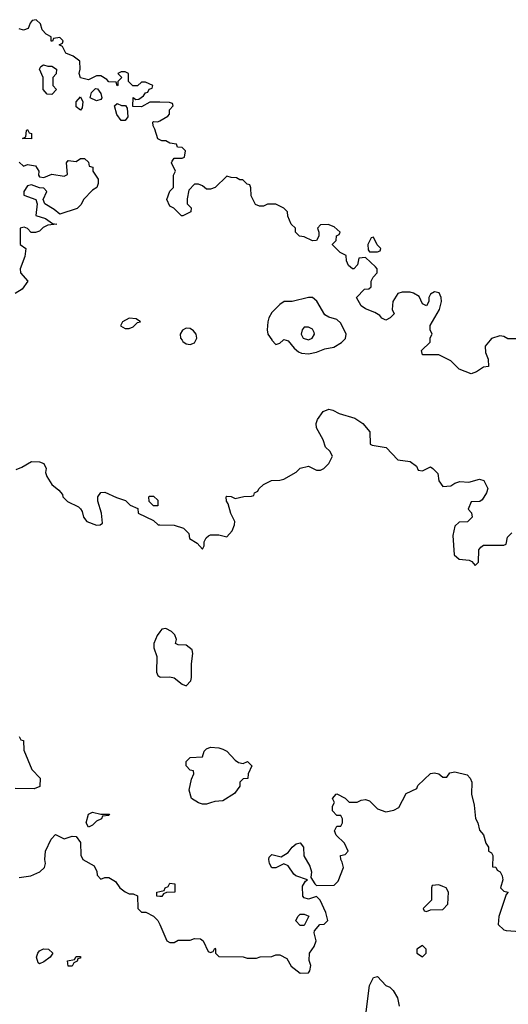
# Model space of a CAD drawing. Header units: inches. Extents: x 2380053 to 2584298, y 380219 to 546618.
# Tile 331 of 656: x 2539312 to 2541712, y 416739 to 421574. Entities that reach past the tile are written whole.
import ezdxf

# ---------------------------------------------------------------- set-up
doc = ezdxf.new("R2010")
doc.units = ezdxf.units.IN
doc.header["$MEASUREMENT"] = 0
for name, color, linetype in [('C5431', 7, 'Continuous'), ('C5432', 7, 'Continuous'), ('C5441', 7, 'Continuous'), ('C5442', 7, 'Continuous')]:
    doc.layers.add(name, color=color, linetype=linetype)

msp = doc.modelspace()

# ---------------------------------------------------------------- linework, layer by layer
at = {"layer": 'C5431', "color": 2}
for points, elevation in [([(2539294.6, 419365.4), (2539323.1, 419376.9), (2539370, 419404.7), (2539410, 419402), (2539430, 419394), (2539442, 419370), (2539438, 419350), (2539444.7, 419330), (2539470, 419292), (2539503.6, 419263.6), (2539522, 419242), (2539524.7, 419230), (2539547.5, 419207.5), (2539601, 419181), (2539611.1, 419171.1), (2539618.8, 419158.8), (2539624.7, 419130), (2539642, 419110), (2539690, 419092), (2539707.3, 419092.7), (2539718, 419102), (2539714, 419150), (2539695.3, 419210), (2539695.3, 419230), (2539710, 419252), (2539730, 419254), (2539787.1, 419227.1), (2539832, 419212), (2539854, 419190), (2539892.7, 419172.7), (2539894, 419150), (2539970, 419114), (2539992.7, 419092.7), (2540000, 419092.6)], 34), ([(2540000, 418567.4), (2539987.3, 418550), (2539970.8, 418510), (2539971, 418490), (2539986.4, 418446.4), (2539984.7, 418370), (2539990, 418354), (2540000, 418347.6)], 34), ([(2539310, 418054), (2539318, 418038), (2539330, 418034), (2539332.7, 417987.3), (2539371.1, 417891.1), (2539412, 417850), (2539411, 417809), (2539383.6, 417796.4), (2539290, 417798)], 30), ([(2539310, 417361), (2539366, 417370), (2539411.5, 417388.5), (2539434, 417410), (2539439, 417430), (2539435.3, 417450), (2539438, 417490), (2539466, 417550), (2539487.3, 417572.7), (2539530, 417552), (2539570, 417564.7), (2539590, 417562), (2539610, 417534), (2539611.6, 417471.6), (2539622, 417450), (2539678, 417418), (2539691.6, 417391.6), (2539692.7, 417372.7), (2539710, 417354), (2539730, 417362), (2539750, 417362), (2539782, 417342), (2539804.7, 417310), (2539830, 417291.3), (2539850, 417282), (2539870, 417282), (2539891.1, 417271.1), (2539892, 417210), (2539910, 417192), (2539931.1, 417191.1), (2539970, 417172), (2539991, 417151), (2540000, 417129.9)], 30), ([(2540000, 417268.8), (2539986, 417270), (2539986, 417290), (2540000, 417293.1)], 30)]:
    msp.add_lwpolyline(points, dxfattribs=dict(at, elevation=elevation))
for points, elevation in [([(2539970, 419186), (2539947.3, 419207.3), (2539946, 419230), (2539950, 419234), (2539970, 419234), (2539990, 419214), (2539990, 419186)], 34), ([(2539710, 417672), (2539752.7, 417672.7), (2539750, 417666), (2539718, 417662), (2539714, 417650), (2539690, 417638), (2539670, 417618), (2539650, 417608), (2539638, 417630), (2539650, 417672), (2539670, 417682)], 30), ([(2539410, 416938), (2539402, 416942), (2539394, 416970), (2539401.2, 416990), (2539410, 417001), (2539429.4, 417010.6), (2539454, 417010), (2539474, 416990), (2539462, 416970), (2539430, 416948)], 26), ([(2539550, 416926), (2539547.3, 416952.7), (2539582, 416958), (2539590, 416974), (2539610, 416974), (2539610, 416966), (2539598, 416962), (2539594, 416950), (2539578, 416942), (2539570, 416926)], 26)]:
    msp.add_lwpolyline(points, close=True, dxfattribs=dict(at, elevation=elevation))
at = {"layer": 'C5432', "color": 2, "elevation": 34}
for points in [[(2540000, 421167.9), (2539951.6, 421168.4), (2539910, 421146), (2539867.3, 421147.3), (2539868.7, 421191.3), (2539882, 421182), (2539896.4, 421183.6), (2539920.4, 421199.6), (2539930, 421214), (2539942, 421218), (2539947.3, 421232.7), (2539962, 421238), (2539966, 421250), (2539930, 421266), (2539910, 421266), (2539891.3, 421248.7), (2539868.4, 421248.4), (2539846, 421270), (2539846, 421310), (2539830, 421318), (2539810, 421318), (2539794, 421310), (2539814, 421290), (2539794, 421270), (2539794, 421250), (2539790, 421248), (2539786, 421266), (2539750, 421268.7), (2539740.4, 421280.4), (2539710, 421298), (2539690, 421298), (2539650, 421278), (2539610, 421288), (2539604, 421310), (2539608.7, 421330), (2539608, 421370), (2539574, 421394), (2539538, 421410), (2539522, 421442), (2539506, 421450), (2539522, 421458), (2539526, 421470), (2539510, 421486), (2539478, 421482), (2539472.7, 421467.3), (2539467.3, 421467.3), (2539466, 421490), (2539442, 421502), (2539423.1, 421523.1), (2539413.6, 421553.6), (2539393.6, 421573.6), (2539374, 421570), (2539363.6, 421556.4), (2539354, 421530), (2539330, 421522), (2539309.3, 421529.3)], [(2540000, 420983.3), (2539990, 420988.7), (2539976.4, 421036.4), (2539967.3, 421052.7), (2539966, 421070), (2539970, 421074), (2539990, 421072), (2540000, 421077.5)], [(2539310, 420874), (2539330, 420854), (2539350, 420862), (2539390, 420856), (2539406, 420830), (2539404.7, 420810), (2539410, 420802), (2539430, 420798), (2539470, 420814.8), (2539530, 420806), (2539547.3, 420812.7), (2539542, 420870), (2539550, 420882), (2539590, 420878), (2539610, 420891.3), (2539630, 420892), (2539650, 420874), (2539654, 420854), (2539671.3, 420850), (2539672, 420830), (2539698, 420790), (2539698, 420770), (2539691.3, 420750), (2539670, 420737.2), (2539624.7, 420690), (2539614, 420666), (2539594, 420646), (2539510, 420618), (2539482, 420642), (2539435.3, 420670), (2539428, 420690), (2539446, 420730), (2539430, 420746), (2539410, 420748), (2539370, 420762), (2539350, 420758), (2539332, 420730), (2539332.7, 420712.7), (2539392, 420690), (2539398, 420670), (2539392, 420612), (2539438, 420598), (2539472.7, 420572.7), (2539494, 420570), (2539450, 420565.2), (2539427.3, 420552.7), (2539410, 420535.3), (2539390, 420528.7), (2539369, 420529), (2539350, 420548), (2539334.6, 420554.6), (2539314, 420550), (2539314, 420470), (2539342, 420450), (2539338, 420410), (2539314.8, 420350), (2539316, 420330), (2539352, 420290), (2539324.7, 420250), (2539290, 420228.7)]]:
    msp.add_lwpolyline(points, dxfattribs=at)
at = {"layer": 'C5432', "color": 2}
for points, elevation in [([(2539450, 421344.7), (2539470, 421344.7), (2539492, 421330), (2539491.6, 421308.4), (2539474, 421290), (2539474, 421250), (2539492, 421230), (2539470, 421206), (2539447.3, 421207.3), (2539428, 421230), (2539428, 421290), (2539408.7, 421331.3), (2539416.4, 421343.6), (2539428.7, 421351.3)], 34), ([(2539690, 421175.3), (2539658, 421190), (2539664, 421216), (2539684, 421236), (2539694.4, 421234.4), (2539710.8, 421210.8), (2539714.8, 421190), (2539710, 421182)], 34), ([(2539610, 421128.7), (2539590, 421146), (2539588.7, 421170), (2539610, 421194), (2539622, 421170), (2539619.6, 421140.4)], 34), ([(2539810, 421078), (2539788.7, 421108.7), (2539778, 421150), (2539790, 421162), (2539812.7, 421152.7), (2539832, 421152), (2539839.6, 421139.6), (2539843.6, 421096.4), (2539830, 421078)], 34), ([(2539370, 420988), (2539326, 420990), (2539342, 420998), (2539346, 421030), (2539350, 421034), (2539358, 421018), (2539370, 421014)], 34), ([(2539850, 420107.3), (2539816.3, 420090), (2539807.7, 420070), (2539830, 420056.4), (2539850, 420056.4), (2539870, 420066), (2539890, 420086), (2539906, 420090), (2539884, 420104)], 38)]:
    msp.add_lwpolyline(points, close=True, dxfattribs=dict(at, elevation=elevation))
at = {"layer": 'C5441', "color": 2}
for points, elevation in [([(2540109.3, 420000), (2540113.8, 419993.8), (2540130, 419982.3), (2540150, 419979.1), (2540170, 419986.4), (2540177, 420000)], 38), ([(2540550.9, 420000), (2540570, 419978), (2540590, 419984.7), (2540606.9, 420000)], 38), ([(2540620.2, 420000), (2540630, 419997.3), (2540660.9, 419960.9), (2540682, 419942), (2540696.1, 419936.1), (2540730, 419932.2), (2540770, 419941.6), (2540810, 419958), (2540854.2, 419965.8), (2540891.9, 419988.1), (2540903.8, 420000)], 38), ([(2541623.3, 420000), (2541598, 419970), (2541599.6, 419939.6), (2541612.7, 419907.3), (2541614, 419870), (2541590, 419868), (2541555.3, 419844.7), (2541530, 419835.3), (2541470, 419858), (2541430, 419898), (2541370, 419928), (2541290, 419928), (2541286, 419950), (2541328, 419990), (2541328.4, 420000)], 34), ([(2540000, 419092.6), (2540070, 419092), (2540116, 419076), (2540142, 419050), (2540146.8, 419026.8), (2540183.6, 419003.6), (2540210, 418974), (2540218, 418990), (2540218, 419010), (2540228, 419030), (2540240.2, 419039.8), (2540250, 419044.7), (2540290, 419044.7), (2540330, 419034), (2540356.4, 419063.6), (2540367.3, 419092.7), (2540368, 419110), (2540348.7, 419148.7), (2540336.4, 419196.4), (2540328, 419210), (2540326, 419230), (2540330, 419234), (2540350, 419232), (2540370, 419222), (2540412.7, 419232.7), (2540450, 419234), (2540462, 419238), (2540466, 419250), (2540482, 419258), (2540486, 419270), (2540510, 419292), (2540548.4, 419311.6), (2540590, 419312), (2540610, 419318), (2540670, 419352), (2540690, 419371.3), (2540730, 419382), (2540770, 419362), (2540790, 419362), (2540806, 419370), (2540830, 419394), (2540848, 419430), (2540834.6, 419454.6), (2540814.6, 419474.6), (2540802, 419510), (2540769.3, 419569.3), (2540769, 419590), (2540775.3, 419610), (2540802, 419650), (2540830, 419661), (2540850, 419656), (2540880.5, 419640.5), (2540957.5, 419617.5), (2540998, 419590), (2541031.3, 419550), (2541034, 419490), (2541043.6, 419483.6), (2541112.7, 419472.7), (2541170, 419412), (2541230, 419404.7), (2541261, 419381), (2541270, 419362), (2541290, 419358), (2541330, 419378), (2541342, 419370), (2541365.4, 419345.4), (2541371.3, 419310), (2541390, 419282), (2541430, 419284.7), (2541450, 419298), (2541474.6, 419305.4), (2541518, 419302), (2541570, 419318), (2541591.1, 419311.1), (2541611.1, 419271.1), (2541604.7, 419250), (2541583.6, 419216.4), (2541571.6, 419208.4), (2541530, 419206), (2541514, 419170), (2541531.6, 419151.6), (2541534, 419130), (2541511.6, 419108.4), (2541470, 419106), (2541450, 419086), (2541439.8, 419040.2), (2541446.4, 418946.4), (2541470, 418924.7), (2541519.6, 418919.6), (2541532.7, 418912.7), (2541550, 418894), (2541566, 418910), (2541568, 418970), (2541576.4, 418983.6), (2541590, 418994), (2541690, 418994), (2541702, 418998), (2541707.3, 419032.7), (2541730, 419054)], 34), ([(2540000, 418347.6), (2540004.7, 418344.7), (2540050, 418347.3), (2540070, 418342), (2540110, 418311), (2540130, 418302), (2540153.2, 418326.8), (2540156.5, 418343.5), (2540155.1, 418410), (2540162, 418462), (2540159, 418479), (2540130, 418502), (2540090, 418504), (2540078, 418510), (2540082, 418530), (2540073.8, 418553.8), (2540057.2, 418570), (2540030, 418583.7), (2540010, 418581.2), (2540000, 418567.4)], 34), ([(2540000, 417129.9), (2540034, 417050), (2540050, 417042), (2540070, 417042), (2540090, 417054), (2540150, 417054), (2540170, 417062), (2540199.6, 417059.6), (2540214, 417050), (2540238, 416998), (2540250, 416994), (2540262, 416998), (2540270, 417014), (2540274, 417010), (2540274, 416990), (2540290, 416974), (2540410, 416972), (2540430, 416964.7), (2540475.3, 416964.7), (2540492.7, 416972.7), (2540550, 416974), (2540570, 416982), (2540590, 416982), (2540623.6, 416963.6), (2540645.4, 416925.4), (2540690, 416892), (2540730, 416894), (2540736.4, 416903.6), (2540742, 416930), (2540734.6, 416954.6), (2540735.3, 416990), (2540758, 417022), (2540768, 417050), (2540758, 417090), (2540760.4, 417099.6), (2540786, 417130), (2540807.3, 417132.7), (2540826, 417150), (2540815.3, 417190), (2540788, 417250), (2540770, 417268), (2540730, 417255.3), (2540710, 417262), (2540702, 417270), (2540701.2, 417318.8), (2540716.4, 417343.6), (2540726, 417350), (2540669.1, 417369.1), (2540658, 417378), (2540630, 417418), (2540610, 417428), (2540570, 417408.7), (2540550, 417408.7), (2540539, 417430), (2540535.3, 417450), (2540538, 417462), (2540550, 417474), (2540596.4, 417463.6), (2540630, 417484.7), (2540649.6, 417510.4), (2540670, 417526), (2540690, 417531.3), (2540706, 417510), (2540707.5, 417467.5), (2540736.8, 417416.8), (2540744.7, 417390), (2540742, 417362), (2540762, 417330), (2540770, 417322), (2540856.4, 417323.6), (2540876.4, 417343.6), (2540902, 417410), (2540896.4, 417436.4), (2540888.7, 417450), (2540888, 417470), (2540910, 417474), (2540926, 417490), (2540908, 417530), (2540866, 417570), (2540858, 417590), (2540870, 417614), (2540890, 417614), (2540898, 417630), (2540898, 417650), (2540890, 417666), (2540870, 417666), (2540848.9, 417688.9), (2540848.7, 417711.3), (2540858, 417730), (2540848, 417750), (2540866, 417770), (2540870, 417772), (2540910.9, 417750.9), (2540930, 417732), (2540970, 417732), (2540990, 417742), (2541010, 417744.7), (2541030, 417738), (2541070, 417698), (2541110, 417684.7), (2541150, 417692), (2541174.6, 417705.4), (2541210, 417774), (2541262, 417798), (2541267.3, 417812.7), (2541330, 417872), (2541350, 417876), (2541371.1, 417871.1), (2541390, 417854), (2541410, 417854), (2541424.7, 417875.3), (2541450, 417881), (2541510, 417864.9), (2541524.9, 417850), (2541533, 417830), (2541530.7, 417770.7), (2541543.6, 417716.4), (2541551.6, 417651.6), (2541562, 417630), (2541570, 417594), (2541590.7, 417570.7), (2541602, 417530), (2541614, 417510), (2541614, 417490), (2541630, 417482), (2541636, 417470), (2541634, 417414), (2541650, 417412), (2541658, 417398), (2541671.3, 417390), (2541681, 417370), (2541684.7, 417350), (2541674, 417310), (2541690, 417294), (2541712, 417290), (2541702, 417278), (2541664.7, 417170), (2541662, 417130), (2541690, 417104.7), (2541700.7, 417100.7), (2541770, 417097.1)], 30), ([(2540000, 417293.1), (2540022, 417298), (2540026, 417310), (2540042, 417318), (2540050, 417334), (2540074, 417330), (2540074, 417290), (2540032.7, 417287.3), (2540018, 417282), (2540010, 417268), (2540000, 417268.8)], 30), ([(2541002, 416610), (2541029.6, 416830.4), (2541050, 416871), (2541070, 416876), (2541110, 416831), (2541130, 416822.8), (2541146.6, 416806.6), (2541168, 416770), (2541175.5, 416730)], 26)]:
    msp.add_lwpolyline(points, dxfattribs=dict(at, elevation=elevation))
at = {"layer": 'C5441', "color": 2, "elevation": 30}
for points in [[(2540410, 417922), (2540431.6, 417931.6), (2540452, 417910), (2540434, 417870), (2540432.7, 417847.3), (2540410, 417846), (2540394, 417830), (2540394, 417810), (2540366.4, 417773.6), (2540310, 417738), (2540270, 417735.3), (2540250, 417728.7), (2540230, 417722), (2540210, 417722), (2540190, 417728.7), (2540155.3, 417750), (2540145.2, 417790), (2540155.3, 417844.7), (2540168, 417870), (2540166, 417886), (2540150, 417888), (2540129.2, 417910), (2540129.6, 417930.4), (2540150, 417951.3), (2540210, 417954), (2540218, 417982), (2540230, 417994), (2540250, 418002), (2540290, 417998), (2540310, 417991.3), (2540330, 417981), (2540370, 417938), (2540386.4, 417926.4)], [(2541370, 417326), (2541338, 417322), (2541334, 417310), (2541334, 417250), (2541294, 417210), (2541298, 417198), (2541310, 417194), (2541330, 417202), (2541390, 417204.7), (2541415.3, 417230), (2541418, 417290), (2541406, 417310), (2541390, 417318)], [(2540690, 417126), (2540668.4, 417148.4), (2540678, 417170), (2540690, 417182), (2540710, 417182), (2540731.6, 417171.6), (2540710, 417126)], [(2541290, 417028), (2541262, 417010), (2541262, 416990), (2541290, 416972), (2541308, 416990), (2541308, 417010)]]:
    msp.add_lwpolyline(points, close=True, dxfattribs=at)
at = {"layer": 'C5442', "color": 2}
for points, elevation in [([(2540000, 421077.5), (2540040.4, 421099.6), (2540048, 421110), (2540048.4, 421131.6), (2540066, 421150), (2540062, 421162), (2540047.3, 421167.3), (2540000, 421167.9)], 34), ([(2541328.4, 420000), (2541328.9, 420011.1), (2541338, 420030), (2541328, 420050), (2541328, 420072), (2541373.2, 420150), (2541384, 420190), (2541382, 420210), (2541372.9, 420232.9), (2541350, 420238), (2541330, 420226), (2541322, 420210), (2541322, 420190), (2541310, 420168), (2541290, 420178), (2541274.6, 420214.6), (2541246, 420230), (2541230, 420235.3), (2541190, 420235.3), (2541170, 420228.7), (2541144.7, 420190), (2541142, 420150), (2541151, 420129), (2541130.9, 420109.1), (2541110, 420098), (2541090, 420108), (2541080.4, 420120.4), (2541056.4, 420136.4), (2541010, 420154), (2540990, 420169), (2540966, 420210), (2541006, 420250), (2541027.3, 420252.7), (2541038, 420262), (2541038, 420290), (2541048, 420310), (2541068, 420330), (2541068, 420350), (2541060.4, 420360.4), (2541010, 420406), (2540978, 420402), (2540972, 420370), (2540954, 420350), (2540946, 420350), (2540927.3, 420367.3), (2540918, 420390), (2540915.3, 420415.3), (2540886, 420430), (2540848.4, 420468.4), (2540848, 420472), (2540866, 420490), (2540867.3, 420512.7), (2540882, 420518), (2540886, 420530), (2540856.4, 420556.4), (2540827.3, 420567.3), (2540790, 420566), (2540774, 420550), (2540782, 420530), (2540782, 420510), (2540770, 420488.7), (2540750, 420488), (2540710, 420508), (2540686, 420510), (2540666, 420530), (2540666, 420550), (2540646, 420570), (2540628.4, 420608.4), (2540628, 420630), (2540610, 420648), (2540570, 420668), (2540530, 420668), (2540510, 420658), (2540490, 420658), (2540470, 420666), (2540448.4, 420708.4), (2540447.3, 420747.3), (2540442, 420762), (2540430, 420766), (2540407.3, 420787.3), (2540392.7, 420787.3), (2540376.4, 420796.4), (2540350, 420798), (2540330, 420806), (2540272, 420750), (2540250, 420742), (2540230, 420742), (2540210, 420758), (2540190, 420766), (2540170, 420766), (2540143.6, 420736.4), (2540134, 420694), (2540134, 420670), (2540154, 420650), (2540152, 420630), (2540114, 420610), (2540106, 420610), (2540068.4, 420648.4), (2540050, 420658), (2540035.3, 420690), (2540049.1, 420730.9), (2540068, 420750), (2540068, 420810), (2540078, 420830), (2540058, 420870), (2540060.4, 420879.6), (2540070, 420894), (2540110, 420894), (2540122, 420898), (2540126, 420930), (2540110, 420946), (2540087.3, 420947.3), (2540082, 420962), (2540050, 420968), (2540030, 420978), (2540010, 420978), (2540000, 420983.3)], 34), ([(2540903.8, 420000), (2540911.9, 420008.1), (2540916, 420030), (2540890, 420082.7), (2540870, 420102), (2540830, 420113.3), (2540810, 420125.1), (2540771.4, 420191.4), (2540750, 420209), (2540730, 420209.2), (2540650, 420189.3), (2540611, 420189), (2540590, 420175.3), (2540550, 420135.3), (2540536, 420110), (2540531, 420090), (2540527.3, 420050), (2540530.8, 420030), (2540550, 420001), (2540550.9, 420000)], 38), ([(2540177, 420000), (2540182.2, 420010), (2540178.2, 420030), (2540166.2, 420046.2), (2540150, 420057.4), (2540130, 420058.9), (2540111.5, 420048.5), (2540100.6, 420030), (2540101.8, 420010), (2540109.3, 420000)], 38), ([(2540606.9, 420000), (2540610, 420002.8), (2540620.2, 420000)], 38), ([(2541775.6, 420000), (2541770, 420006), (2541710, 420006), (2541690, 420018), (2541670, 420022), (2541630, 420008), (2541623.3, 420000)], 34)]:
    msp.add_lwpolyline(points, dxfattribs=dict(at, elevation=elevation))
for points, elevation in [([(2541050, 420506), (2541038, 420502), (2541022, 420470), (2541023.6, 420443.6), (2541030, 420434), (2541070, 420434), (2541082, 420438), (2541086, 420450), (2541067.3, 420467.3)], 34), ([(2540730, 420064), (2540710, 420064), (2540698.8, 420050), (2540694, 420030), (2540704, 420010), (2540730, 420001.6), (2540749, 420010), (2540759.3, 420030), (2540758, 420038), (2540750, 420054)], 42)]:
    msp.add_lwpolyline(points, close=True, dxfattribs=dict(at, elevation=elevation))

doc.saveas('drawing.dxf')
